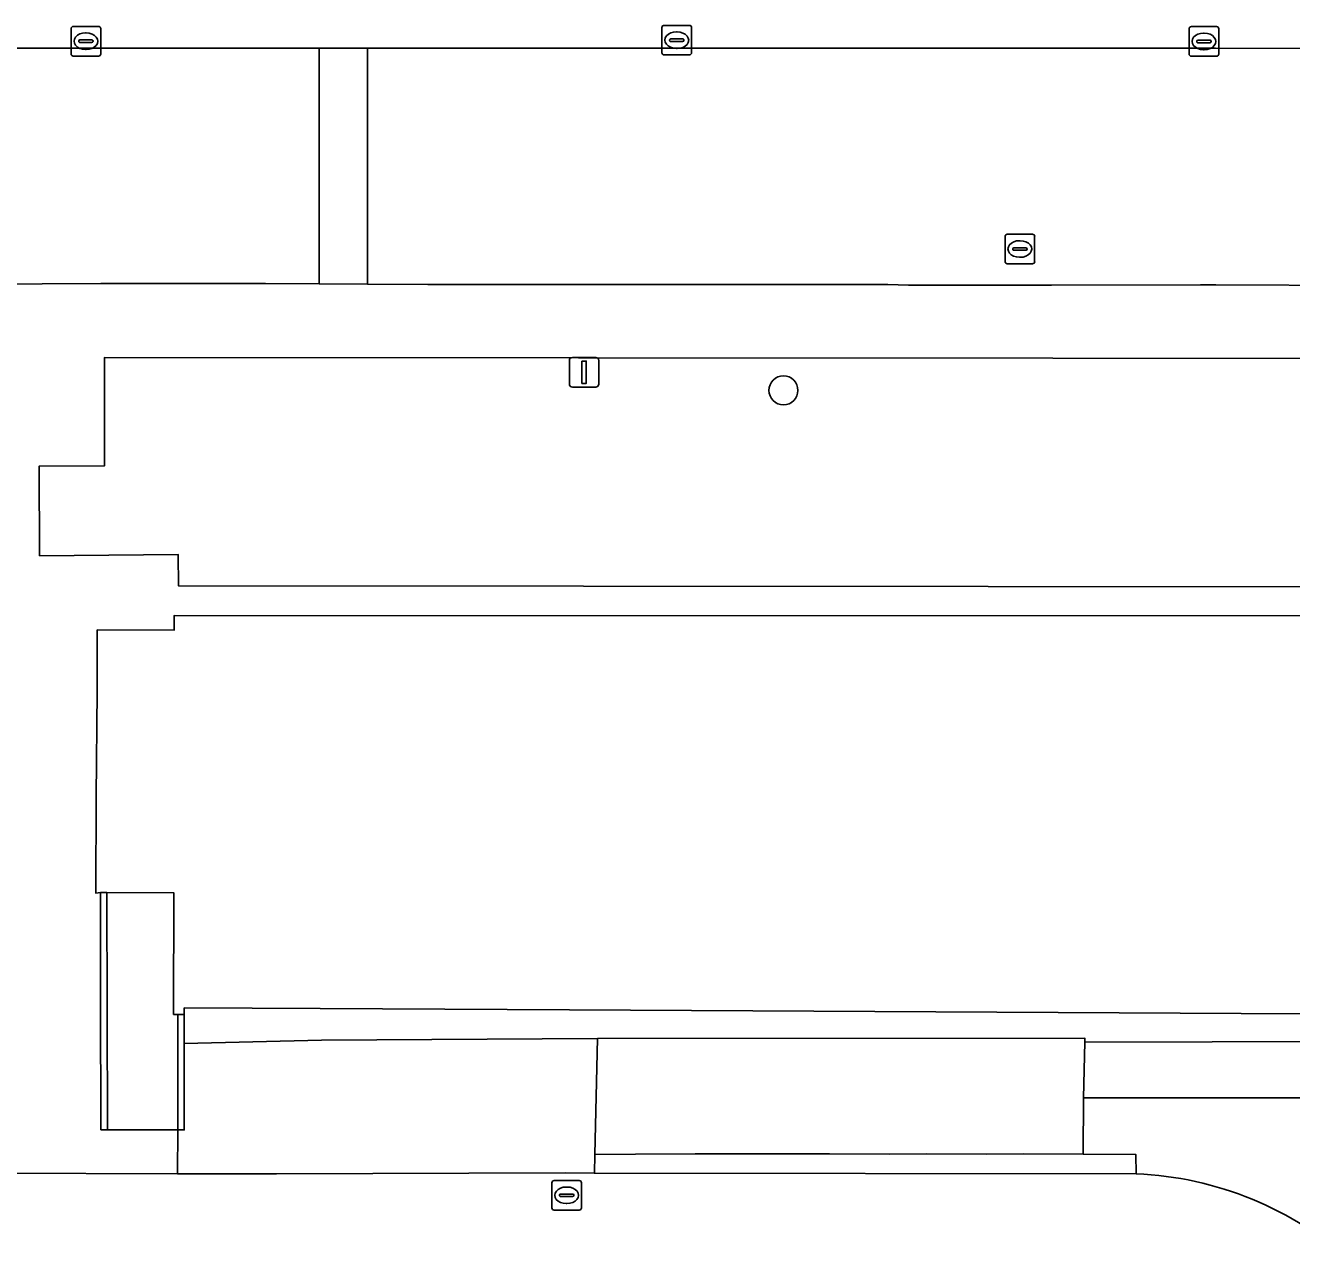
# Model space of a CAD drawing. Extents: x 161477 to 163040, y 383680 to 384871.
# Drawn here: x 162072.3 to 162115.05, y 384457.04 to 384498.8 of the extents above; entities that cross this region are included whole.
import ezdxf

# ---------------------------------------------------------------- set-up
doc = ezdxf.new("R2010")
doc.units = 0
for name, color, linetype in [('IMGEO_Berm_groen', 7, 'Continuous'), ('IMGEO_Boom', 7, 'Continuous'), ('IMGEO_Groenvoorziening', 7, 'Continuous'), ('IMGEO_Kolk', 7, 'Continuous'), ('IMGEO_Lichtmast', 7, 'Continuous'), ('IMGEO_Muur', 7, 'Continuous'), ('IMGEO_Pand', 7, 'Continuous'), ('IMGEO_Parkeervlak_open', 7, 'Continuous'), ('IMGEO_Rijbaan_lokaal_open', 7, 'Continuous'), ('IMGEO_Rioolput', 7, 'Continuous'), ('IMGEO_Terreindeel_halfverhard', 7, 'Continuous'), ('IMGEO_Voetpad_op_trap', 7, 'Continuous'), ('IMGEO_Voetpad_open', 7, 'Continuous')]:
    doc.layers.add(name, color=color, linetype=linetype)

msp = doc.modelspace()

# ---------------------------------------------------------------- linework, layer by layer
at = {"layer": 'IMGEO_Berm_groen'}
for points in [[(162043.065, 384492.938), (162047.868, 384492.879), (162052.868, 384492.817), (162057.254, 384492.763), (162057.868, 384492.755), (162058.366, 384492.749), (162063.346, 384492.688), (162063.85, 384492.681), (162068.895, 384492.619), (162068.891, 384490.054), (162074.852, 384490.091), (162079.88, 384490.081), (162080.4, 384490.081), (162082.218, 384490.073), (162082.22, 384498.029)], [(162082.22, 384498.029), (162080.398, 384498.029), (162079.879, 384498.029), (162074.854, 384498.03), (162068.887, 384498.031), (162063.844, 384498.032), (162063.344, 384498.032), (162058.363, 384498.033), (162057.871, 384498.033), (162056.938, 384498.033), (162052.816, 384498.035), (162050.76, 384498.029)]]:
    msp.add_lwpolyline(points, dxfattribs=at)
at = {"layer": 'IMGEO_Boom'}
msp.add_circle((162097.89, 384486.48), 0.489, dxfattribs=at)
at = {"layer": 'IMGEO_Groenvoorziening'}
msp.add_lwpolyline([(162117.943, 384498.022), (162112.474, 384498.023), (162111.965, 384498.023), (162101.952, 384498.025), (162101.398, 384498.025), (162096.455, 384498.026), (162095.947, 384498.026), (162085.87, 384498.028), (162085.36, 384498.028), (162083.844, 384498.028), (162083.844, 384490.066), (162085.883, 384490.057), (162090.906, 384490.049), (162095.948, 384490.051), (162101.414, 384490.047), (162102.106, 384490.035), (162106.944, 384490.027), (162111.968, 384490.037), (162112.488, 384490.037), (162117.429, 384490.019)], dxfattribs=at)
for points in [[(162173.158, 384480.894), (162177.08, 384480.904), (162177.064, 384483.758), (162174.659, 384483.778), (162174.672, 384484.93), (162161.137, 384484.972), (162123.008, 384485.186), (162122.985, 384487.556), (162074.967, 384487.584), (162074.97, 384483.931), (162072.761, 384483.918), (162072.781, 384480.9), (162077.457, 384480.943), (162077.466, 384479.883), (162173.146, 384479.803)], [(162091.611, 384464.606), (162082.294, 384464.545), (162077.661, 384464.442), (162077.661, 384461.523), (162077.441, 384461.524), (162077.436, 384460.037), (162077.677, 384460.036), (162078.207, 384460.037), (162080.775, 384460.044), (162090.516, 384460.07), (162091.506, 384460.06), (162091.521, 384460.693)], [(162120.962, 384464.517), (162108.061, 384464.482), (162108.017, 384462.608), (162120.983, 384462.606)]]:
    msp.add_lwpolyline(points, close=True, dxfattribs=at)
at = {"layer": 'IMGEO_Kolk'}
for p, q in [((162073.841, 384497.837), (162073.841, 384498.689)), ((162073.916, 384498.763), (162074.768, 384498.763)), ((162074.842, 384498.689), (162074.842, 384497.837)), ((162093.789, 384497.872), (162093.789, 384498.724)), ((162093.864, 384498.798), (162094.716, 384498.798)), ((162094.79, 384498.724), (162094.79, 384497.872)), ((162111.584, 384497.829), (162111.584, 384498.681)), ((162111.659, 384498.755), (162112.511, 384498.755)), ((162112.585, 384498.681), (162112.585, 384497.829)), ((162074.1, 384498.257), (162074.1, 384498.269)), ((162074.143, 384498.306), (162074.541, 384498.306)), ((162074.329, 384498.543), (162074.354, 384498.543)), ((162074.584, 384498.269), (162074.584, 384498.257)), ((162094.048, 384498.292), (162094.048, 384498.304)), ((162094.486, 384498.255), (162094.088, 384498.255)), ((162094.091, 384498.341), (162094.489, 384498.341)), ((162094.277, 384498.578), (162094.302, 384498.578)), ((162094.532, 384498.304), (162094.532, 384498.292)), ((162111.843, 384498.249), (162111.843, 384498.261)), ((162111.886, 384498.298), (162112.284, 384498.298)), ((162112.072, 384498.535), (162112.097, 384498.535)), ((162112.327, 384498.261), (162112.327, 384498.249)), ((162074.538, 384498.22), (162074.14, 384498.22)), ((162074.352, 384497.983), (162074.327, 384497.983)), ((162094.3, 384498.018), (162094.275, 384498.018)), ((162112.281, 384498.212), (162111.883, 384498.212)), ((162112.095, 384497.975), (162112.07, 384497.975)), ((162074.768, 384497.763), (162073.916, 384497.763)), ((162094.716, 384497.798), (162093.864, 384497.798)), ((162112.511, 384497.755), (162111.659, 384497.755)), ((162090.146, 384459.814), (162090.998, 384459.814)), ((162090.071, 384458.888), (162090.071, 384459.74)), ((162090.373, 384459.357), (162090.771, 384459.357)), ((162090.559, 384459.594), (162090.584, 384459.594)), ((162091.072, 384459.74), (162091.072, 384458.888)), ((162090.33, 384459.308), (162090.33, 384459.32)), ((162090.768, 384459.271), (162090.37, 384459.271)), ((162090.582, 384459.034), (162090.557, 384459.034)), ((162090.814, 384459.32), (162090.814, 384459.308)), ((162090.998, 384458.814), (162090.146, 384458.814))]:
    msp.add_line(p, q, dxfattribs=at)
for points in [[(162073.841, 384497.837), (162073.841, 384498.689)], [(162073.916, 384498.763), (162074.768, 384498.763)], [(162074.842, 384498.689), (162074.842, 384497.837)], [(162093.789, 384497.872), (162093.789, 384498.724)], [(162093.864, 384498.798), (162094.716, 384498.798)], [(162094.79, 384498.724), (162094.79, 384497.872)], [(162111.584, 384497.829), (162111.584, 384498.681)], [(162111.659, 384498.755), (162112.511, 384498.755)], [(162112.585, 384498.681), (162112.585, 384497.829)], [(162074.768, 384497.763), (162073.916, 384497.763)], [(162094.716, 384497.798), (162093.864, 384497.798)], [(162112.511, 384497.755), (162111.659, 384497.755)], [(162090.146, 384459.814), (162090.998, 384459.814)], [(162090.071, 384458.888), (162090.071, 384459.74)], [(162091.072, 384459.74), (162091.072, 384458.888)], [(162090.998, 384458.814), (162090.146, 384458.814)]]:
    msp.add_lwpolyline(points, dxfattribs=at)
for centre, radius, start, end in [((162073.918, 384498.687), 0.0765, 91.552, 178.448), ((162073.918, 384498.687), 0.0765, 91.552, 178.448), ((162074.766, 384498.687), 0.0765, 1.552, 88.448), ((162074.766, 384498.687), 0.0765, 1.552, 88.448), ((162093.866, 384498.722), 0.0765, 91.552, 178.448), ((162093.866, 384498.722), 0.0765, 91.552, 178.448), ((162094.714, 384498.722), 0.0765, 1.552, 88.448), ((162094.714, 384498.722), 0.0765, 1.552, 88.448), ((162111.661, 384498.679), 0.0765, 91.552, 178.448), ((162111.661, 384498.679), 0.0765, 91.552, 178.448), ((162112.509, 384498.679), 0.0765, 1.552, 88.448), ((162112.509, 384498.679), 0.0765, 1.552, 88.448), ((162074.14, 384498.266), 0.0403, 85.8775, 175.7526), ((162074.137, 384498.256), 0.0366, 178.938, 274.7102), ((162074.541, 384498.263), 0.043, 264.8664, 352.4533), ((162074.545, 384498.268), 0.0386, 1.7309, 96.639), ((162094.088, 384498.301), 0.0403, 85.8775, 175.7526), ((162094.085, 384498.291), 0.0366, 178.938, 274.7102), ((162094.489, 384498.298), 0.043, 264.8664, 352.4533), ((162094.493, 384498.303), 0.0386, 1.7309, 96.639), ((162111.883, 384498.258), 0.0403, 85.8775, 175.7526), ((162111.88, 384498.248), 0.0366, 178.938, 274.7102), ((162112.284, 384498.255), 0.043, 264.8664, 352.4533), ((162112.288, 384498.26), 0.0386, 1.7309, 96.639), ((162073.918, 384497.839), 0.0765, 181.552, 268.448), ((162073.918, 384497.839), 0.0765, 181.552, 268.448), ((162074.766, 384497.839), 0.0765, 271.552, 358.448), ((162074.766, 384497.839), 0.0765, 271.552, 358.448), ((162093.866, 384497.874), 0.0765, 181.552, 268.448), ((162093.866, 384497.874), 0.0765, 181.552, 268.448), ((162094.714, 384497.874), 0.0765, 271.552, 358.448), ((162094.714, 384497.874), 0.0765, 271.552, 358.448), ((162111.661, 384497.831), 0.0765, 181.552, 268.448), ((162111.661, 384497.831), 0.0765, 181.552, 268.448), ((162112.509, 384497.831), 0.0765, 271.552, 358.448), ((162112.509, 384497.831), 0.0765, 271.552, 358.448), ((162090.148, 384459.738), 0.0765, 91.552, 178.448), ((162090.148, 384459.738), 0.0765, 91.552, 178.448), ((162090.996, 384459.738), 0.0765, 1.552, 88.448), ((162090.996, 384459.738), 0.0765, 1.552, 88.448), ((162090.37, 384459.317), 0.0403, 85.8775, 175.7526), ((162090.775, 384459.319), 0.0386, 1.7309, 96.639), ((162090.367, 384459.307), 0.0366, 178.938, 274.7102), ((162090.771, 384459.314), 0.043, 264.8664, 352.4533), ((162090.148, 384458.89), 0.0765, 181.552, 268.448), ((162090.148, 384458.89), 0.0765, 181.552, 268.448), ((162090.996, 384458.89), 0.0765, 271.552, 358.448), ((162090.996, 384458.89), 0.0765, 271.552, 358.448)]:
    msp.add_arc(centre, radius, start, end, dxfattribs=at)
for centre, major_axis, ratio, start_param, end_param in [((162074.328, 384498.263), (-0.387, 0.002), 0.722429, 4.712389, 7.853982), ((162074.353, 384498.263), (-0.39, 0.002), 0.717154, 1.570796, 4.712389), ((162094.276, 384498.298), (-0.387, 0.002), 0.722429, 4.712389, 7.853982), ((162094.301, 384498.298), (-0.39, 0.002), 0.717154, 1.570796, 4.712389), ((162112.071, 384498.255), (-0.387, 0.002), 0.722429, 4.712389, 7.853982), ((162112.096, 384498.255), (-0.39, 0.002), 0.717154, 1.570796, 4.712389), ((162090.558, 384459.314), (-0.387, 0.002), 0.722429, 4.712389, 7.853982), ((162090.583, 384459.314), (-0.39, 0.002), 0.717154, 1.570796, 4.712389)]:
    msp.add_ellipse(centre, major_axis=major_axis, ratio=ratio, start_param=start_param, end_param=end_param, dxfattribs=at)
at = {"layer": 'IMGEO_Lichtmast'}
for p, q in [((162090.765, 384487.59), (162091.555, 384487.59)), ((162091.555, 384487.59), (162090.765, 384487.59)), ((162090.665, 384486.69), (162090.665, 384487.49)), ((162090.665, 384487.49), (162090.665, 384486.69)), ((162091.655, 384487.49), (162091.655, 384486.69)), ((162091.655, 384486.69), (162091.655, 384487.49)), ((162091.555, 384486.59), (162090.765, 384486.59)), ((162090.765, 384486.59), (162091.555, 384486.59))]:
    msp.add_line(p, q, dxfattribs=at)
msp.add_lwpolyline([(162091.085, 384487.465), (162091.235, 384487.465), (162091.235, 384486.715), (162091.085, 384486.715), (162091.085, 384487.465)], dxfattribs=at)
for centre, start, end in [((162090.765, 384487.49), 90, 180), ((162090.765, 384487.49), 90, 180), ((162091.555, 384487.49), 0, 90), ((162091.555, 384487.49), 360, 90), ((162090.765, 384486.69), 180, 270), ((162090.765, 384486.69), 180, 270), ((162091.555, 384486.69), 270, 0), ((162091.555, 384486.69), 270, 0)]:
    msp.add_arc(centre, 0.1, start, end, dxfattribs=at)
at = {"layer": 'IMGEO_Muur'}
for points in [[(162074.84, 384465.94), (162074.848, 384461.527), (162075.068, 384461.527), (162075.054, 384469.531), (162074.834, 384469.532)], [(162077.661, 384464.442), (162077.661, 384464.916), (162077.661, 384465.42), (162077.444, 384465.42), (162077.443, 384464.456), (162077.441, 384461.524), (162077.661, 384461.523)]]:
    msp.add_lwpolyline(points, close=True, dxfattribs=at)
at = {"layer": 'IMGEO_Pand'}
msp.add_lwpolyline([(162173.366, 384478.865), (162077.325, 384478.887), (162077.324, 384478.387), (162074.724, 384478.393), (162074.719, 384476.324), (162074.686, 384472.774), (162074.679, 384469.509), (162074.834, 384469.532), (162075.054, 384469.531), (162077.312, 384469.52), (162077.304, 384465.42), (162077.444, 384465.42), (162077.661, 384465.42), (162077.662, 384465.639), (162082.252, 384465.615), (162090.668, 384465.571), (162121.594, 384465.408)], dxfattribs=at)
at = {"layer": 'IMGEO_Parkeervlak_open'}
msp.add_lwpolyline([(162108.017, 384462.608), (162108.061, 384464.482), (162108.064, 384464.617), (162091.611, 384464.606), (162091.521, 384460.693), (162092.9, 384460.705), (162094.907, 384460.709), (162096.182, 384460.709), (162098.183, 384460.711), (162099.443, 384460.714), (162101.455, 384460.702), (162102.722, 384460.711), (162104.728, 384460.706), (162105.999, 384460.714), (162108.007, 384460.706)], close=True, dxfattribs=at)
at = {"layer": 'IMGEO_Rijbaan_lokaal_open'}
for points in [[(162050.76, 384498.029), (162052.816, 384498.035), (162056.938, 384498.033), (162057.871, 384498.033), (162058.363, 384498.033), (162063.344, 384498.032), (162063.844, 384498.032), (162068.887, 384498.031), (162074.854, 384498.03), (162079.879, 384498.029), (162080.398, 384498.029), (162082.22, 384498.029), (162083.844, 384498.028), (162085.36, 384498.028), (162085.87, 384498.028), (162095.947, 384498.026), (162096.455, 384498.026), (162101.398, 384498.025), (162101.952, 384498.025), (162111.965, 384498.023), (162112.474, 384498.023), (162117.943, 384498.022)], [(162109.802, 384460.044), (162091.506, 384460.06), (162090.516, 384460.07), (162080.775, 384460.044), (162078.207, 384460.037), (162077.677, 384460.036), (162077.436, 384460.037), (162071.242, 384460.056), (162068.912, 384460.052), (162066.001, 384460.12), (162064.476, 384460.109), (162057.407, 384460.062), (162056.506, 384460.189), (162055.728, 384460.091), (162052.753, 384460.123)]]:
    msp.add_lwpolyline(points, dxfattribs=at)
msp.add_arc((162109.284, 384448.416), 11.639, 47.8174, 87.45, dxfattribs=at)
at = {"layer": 'IMGEO_Rioolput'}
for p, q in [((162105.369, 384490.824), (162105.369, 384491.676)), ((162105.444, 384491.75), (162106.296, 384491.75)), ((162105.857, 384491.53), (162105.882, 384491.53)), ((162106.37, 384491.676), (162106.37, 384490.824)), ((162105.628, 384491.244), (162105.628, 384491.256)), ((162106.066, 384491.207), (162105.668, 384491.207)), ((162105.671, 384491.293), (162106.069, 384491.293)), ((162105.88, 384490.97), (162105.855, 384490.97)), ((162106.112, 384491.256), (162106.112, 384491.244)), ((162106.296, 384490.75), (162105.444, 384490.75))]:
    msp.add_line(p, q, dxfattribs=at)
for points in [[(162105.369, 384490.824), (162105.369, 384491.676)], [(162105.444, 384491.75), (162106.296, 384491.75)], [(162106.37, 384491.676), (162106.37, 384490.824)], [(162106.296, 384490.75), (162105.444, 384490.75)]]:
    msp.add_lwpolyline(points, dxfattribs=at)
for centre, radius, start, end in [((162105.446, 384491.674), 0.0765, 91.552, 178.448), ((162105.446, 384491.674), 0.0765, 91.552, 178.448), ((162106.294, 384491.674), 0.0765, 1.552, 88.448), ((162106.294, 384491.674), 0.0765, 1.552, 88.448), ((162105.668, 384491.253), 0.0403, 85.8775, 175.7526), ((162105.665, 384491.243), 0.0366, 178.938, 274.7102), ((162106.069, 384491.25), 0.043, 264.8664, 352.4533), ((162106.073, 384491.255), 0.0386, 1.7309, 96.639), ((162105.446, 384490.826), 0.0765, 181.552, 268.448), ((162105.446, 384490.826), 0.0765, 181.552, 268.448), ((162106.294, 384490.826), 0.0765, 271.552, 358.448), ((162106.294, 384490.826), 0.0765, 271.552, 358.448)]:
    msp.add_arc(centre, radius, start, end, dxfattribs=at)
for centre, major_axis, ratio, start_param, end_param in [((162105.856, 384491.25), (-0.387, 0.002), 0.722429, 4.712389, 7.853982), ((162105.881, 384491.25), (-0.39, 0.002), 0.717154, 1.570796, 4.712389)]:
    msp.add_ellipse(centre, major_axis=major_axis, ratio=ratio, start_param=start_param, end_param=end_param, dxfattribs=at)
at = {"layer": 'IMGEO_Terreindeel_halfverhard'}
msp.add_lwpolyline([(162121.594, 384465.408), (162090.668, 384465.571), (162082.252, 384465.615), (162077.662, 384465.639), (162077.661, 384465.42), (162077.661, 384464.916), (162077.661, 384464.442), (162082.294, 384464.545), (162091.611, 384464.606), (162108.064, 384464.617), (162108.061, 384464.482), (162120.962, 384464.517), (162120.983, 384462.606), (162121.483, 384462.606), (162121.464, 384464.369), (162121.588, 384464.368)], close=True, dxfattribs=at)
at = {"layer": 'IMGEO_Voetpad_op_trap'}
msp.add_lwpolyline([(162077.444, 384465.42), (162077.304, 384465.42), (162077.312, 384469.52), (162075.054, 384469.531), (162075.068, 384461.527), (162077.441, 384461.524), (162077.443, 384464.456)], close=True, dxfattribs=at)
at = {"layer": 'IMGEO_Voetpad_open'}
for points in [[(162083.844, 384498.028), (162082.22, 384498.029), (162082.218, 384490.073), (162083.844, 384490.066)], [(162077.466, 384479.883), (162077.457, 384480.943), (162072.781, 384480.9), (162072.761, 384483.918), (162074.97, 384483.931), (162074.967, 384487.584), (162122.985, 384487.556), (162123.008, 384485.186), (162161.137, 384484.972), (162174.672, 384484.93), (162174.659, 384483.778), (162177.064, 384483.758), (162177.08, 384480.904), (162173.158, 384480.894), (162173.146, 384479.803)], [(162108.007, 384460.706), (162105.999, 384460.714), (162104.728, 384460.706), (162102.722, 384460.711), (162101.455, 384460.702), (162099.443, 384460.714), (162098.183, 384460.711), (162096.182, 384460.709), (162094.907, 384460.709), (162092.9, 384460.705), (162091.521, 384460.693), (162091.506, 384460.06), (162109.802, 384460.044), (162109.79, 384460.687)]]:
    msp.add_lwpolyline(points, close=True, dxfattribs=at)
for points in [[(162117.429, 384490.019), (162112.488, 384490.037), (162111.968, 384490.037), (162106.944, 384490.027), (162102.106, 384490.035), (162101.414, 384490.047), (162095.948, 384490.051), (162090.906, 384490.049), (162085.883, 384490.057), (162083.844, 384490.066), (162082.218, 384490.073), (162080.4, 384490.081), (162079.88, 384490.081), (162074.852, 384490.091), (162068.891, 384490.054)], [(162071.242, 384460.056), (162077.436, 384460.037), (162077.441, 384461.524), (162075.068, 384461.527), (162074.848, 384461.527), (162074.84, 384465.94), (162074.834, 384469.532), (162074.679, 384469.509), (162074.686, 384472.774), (162074.719, 384476.324), (162074.724, 384478.393), (162077.324, 384478.387), (162077.325, 384478.887)], [(162077.325, 384478.887), (162173.366, 384478.865), (162173.368, 384478.365), (162175.964, 384478.373), (162175.962, 384475.593), (162175.972, 384473.136), (162179.767, 384473.141), (162179.774, 384472.05), (162179.771, 384470.686), (162179.771, 384468.009)], [(162120.983, 384462.606), (162108.017, 384462.608), (162108.007, 384460.706), (162109.79, 384460.687), (162109.802, 384460.044)]]:
    msp.add_lwpolyline(points, dxfattribs=at)
msp.add_arc((162109.284, 384448.416), 11.639, 47.8174, 87.45, dxfattribs=at)

doc.saveas('drawing.dxf')
